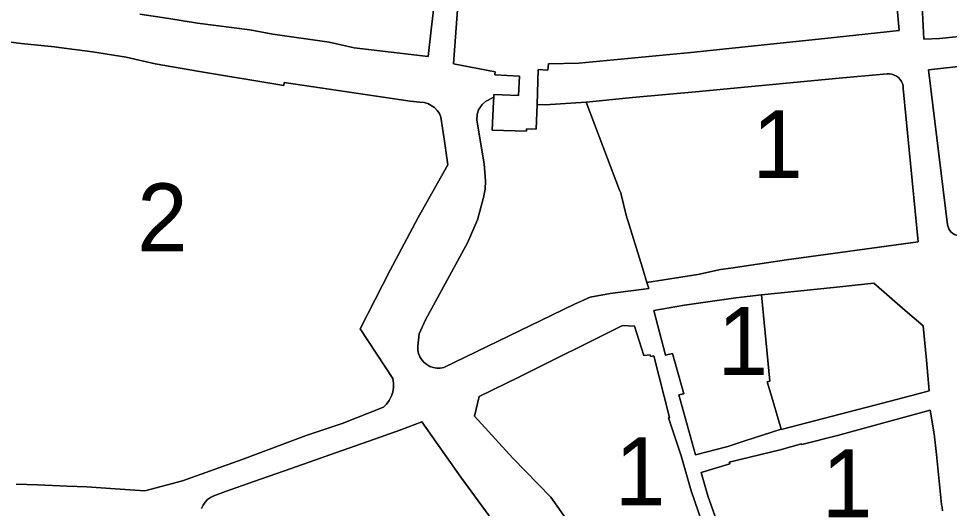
# Model space of a CAD drawing. Extents: x 598968 to 613553, y 4409678 to 4430833.
# Drawn here: x 607867.8 to 608032.3, y 4416180.5 to 4416267.1 of the extents above; entities that cross this region are included whole.
import ezdxf

# ---------------------------------------------------------------- set-up
doc = ezdxf.new("R2010")
doc.units = 0
for name, color, linetype in [('1', 7, 'Continuous'), ('ZONA 1. NUCLI ANTIC', 7, 'Continuous'), ('ZONA 2. CARRERS DE CASES. Cases de trast', 7, 'Continuous')]:
    doc.layers.add(name, color=color, linetype=linetype)

msp = doc.modelspace()

# ---------------------------------------------------------------- linework, layer by layer
at = {"layer": '1'}
for points in [[(608027.5133, 4416268.2287), (608026.6933, 4416283.6685), (608026.0733, 4416291.9484), (608025.3932, 4416300.2683), (608024.9932, 4416306.4182), (608024.7132, 4416311.1681), (608024.3932, 4416316.5981), (608024.6732, 4416317.238), (608025.2132, 4416317.4581), (608030.5231, 4416315.7882), (608038.313, 4416313.2883), (608042.953, 4416311.7984), (608044.683, 4416303.4636), (608046.433, 4416294.9887), (608048.233, 4416286.3588), (608049.443, 4416280.4589), (608052.733, 4416266.2492), (608044.1131, 4416265.129), (608034.0133, 4416263.9789), (608030.5133, 4416263.6288), (608027.7533, 4416263.5187)], [(608056.7931, 4416246.7995), (608060.2531, 4416232.2697), (608054.3931, 4416231.4096), (608034.6234, 4416228.7793), (608034.2642, 4416228.7281), (608033.9014, 4416228.7374), (608033.5453, 4416228.807), (608033.2058, 4416228.9349), (608032.8923, 4416229.1176), (608032.6135, 4416229.3498), (608032.3774, 4416229.6253), (608032.1904, 4416229.9363), (608032.0579, 4416230.2741), (608031.9834, 4416230.6292), (608028.5933, 4416258.0388), (608053.613, 4416260.8392)], [(607959.4144, 4416251.9294), (607959.2749, 4416247.5677), (607957.5247, 4416247.615), (607957.5502, 4416247.2052), (607951.5046, 4416247.4024), (607951.7385, 4416252.4739), (607951.7742, 4416253.2475), (607950.3243, 4416252.4375), (607949.7321, 4416251.912), (607949.0943, 4416251.0075), (607948.8043, 4416250.1375), (607948.7943, 4416249.1375), (607950.0843, 4416241.4176), (607950.3048, 4416238.4184), (607950.2274, 4416236.9437), (607949.9629, 4416235.491), (607948.9111, 4416231.5307), (607947.1255, 4416227.4911), (607943.5844, 4416220.9741), (607939.692, 4416213.8273), (607938.5685, 4416211.3621), (607938.4045, 4416209.7478), (607938.3272, 4416209.1278), (607938.3554, 4416208.5037), (607938.4881, 4416207.8932), (607938.7215, 4416207.3138), (607939.0491, 4416206.7818), (607939.4615, 4416206.3125), (607939.947, 4416205.9193), (607940.4917, 4416205.6133), (607941.0801, 4416205.4034), (607941.6955, 4416205.2953), (607942.3202, 4416205.2923), (607942.9366, 4416205.3946), (607965.8942, 4416216.5782), (607968.7748, 4416217.8584), (607972.3091, 4416218.4833), (607979.1613, 4416219.3586), (607978.8161, 4416220.4703), (607978.804, 4416220.4684), (607978.026, 4416223.0147), (607978.0232, 4416223.0236), (607975.174, 4416232.3482), (607974.2649, 4416236.0407), (607974.204, 4416236.2881), (607974.0102, 4416236.7973), (607968.1041, 4416252.3178), (607960.8641, 4416251.8677)], [(607980.034, 4416215.5185), (607985.454, 4416216.4286), (607994.5539, 4416217.7587), (607999.0838, 4416218.2488), (608011.7888, 4416219.5756), (608018.9086, 4416220.3191), (608024.495, 4416215.5079), (608027.6707, 4416212.7729), (608028.2372, 4416206.7035), (608028.7435, 4416201.2795), (608026.5349, 4416200.7034), (608020.4727, 4416199.1229), (608002.5839, 4416194.4591), (608002.5667, 4416194.5209), (607996.1339, 4416192.429), (607993.114, 4416191.4142), (607987.414, 4416189.9389), (607984.454, 4416200.5787), (607985.374, 4416200.7388), (607983.344, 4416207.8686), (607982.124, 4416207.6186)], [(608002.5667, 4416194.5209), (608002.5839, 4416194.4591), (608020.4727, 4416199.1229), (608026.5349, 4416200.7034), (608028.7435, 4416201.2795), (608028.2372, 4416206.7035), (608027.6707, 4416212.7729), (608024.495, 4416215.5079), (608018.9086, 4416220.3191), (608011.7888, 4416219.5756), (607999.0838, 4416218.2488), (608000.5838, 4416202.989), (608000.0739, 4416202.889), (608000.8901, 4416200.1503)]]:
    msp.add_lwpolyline(points, close=True, dxfattribs=at)
for points in [[(608021.9533, 4416281.4684), (608023.4334, 4416265.0287), (608010.2935, 4416263.5884), (607986.5838, 4416261.1581), (607966.8041, 4416259.2177), (607961.4541, 4416259.1176), (607961.2943, 4416257.9793), (607959.6141, 4416258.1476), (607959.4144, 4416251.9294), (607960.8641, 4416251.8677), (607968.1041, 4416252.3178), (607976.304, 4416253.188), (607988.0438, 4416254.2282), (608012.1835, 4416256.5086), (608021.2834, 4416257.3487), (608021.7136, 4416257.3529), (608022.1388, 4416257.2867), (608022.5473, 4416257.1517), (608022.9283, 4416256.9517), (608023.2714, 4416256.6922), (608023.5673, 4416256.3798), (608023.8081, 4416256.0233), (608023.9874, 4416255.6321), (608024.1001, 4416255.2169), (608024.1434, 4416254.7888), (608026.7935, 4416227.6192), (608003.5237, 4416224.4388), (607993.6739, 4416222.9786), (607991.8595, 4416222.7661), (607987.8039, 4416221.8585), (607978.8161, 4416220.4703), (607979.1613, 4416219.3586), (607972.3091, 4416218.4833), (607968.7748, 4416217.8584), (607965.8942, 4416216.5782), (607942.9366, 4416205.3946), (607942.3202, 4416205.2923), (607941.6955, 4416205.2953), (607941.0801, 4416205.4034), (607940.4917, 4416205.6133), (607939.947, 4416205.9193), (607939.4615, 4416206.3125), (607939.0491, 4416206.7818), (607938.7215, 4416207.3138), (607938.4881, 4416207.8932), (607938.3554, 4416208.5037), (607938.3272, 4416209.1278), (607938.4045, 4416209.7478), (607938.5685, 4416211.3621), (607939.692, 4416213.8273), (607943.5844, 4416220.9741), (607947.1255, 4416227.4911), (607948.9111, 4416231.5307), (607949.9629, 4416235.491), (607950.2274, 4416236.9437), (607950.3048, 4416238.4184), (607950.0843, 4416241.4176), (607948.7943, 4416249.1375), (607948.8043, 4416250.1375), (607949.0943, 4416251.0075), (607949.7321, 4416251.912), (607950.3243, 4416252.4375), (607951.7742, 4416253.2475), (607951.7942, 4416253.6771), (607956.1242, 4416253.5176), (607956.3242, 4416256.9476), (607951.9742, 4416257.1975), (607952.0042, 4416257.7275), (607944.6343, 4416259.1473), (607945.5943, 4416271.9472)], [(607941.2943, 4416270.1371), (607940.6843, 4416265.1172), (607940.1444, 4416260.3972), (607927.0745, 4416261.977), (607922.6945, 4416262.9669), (607912.7347, 4416264.3967), (607908.6648, 4416265.1266), (607899.4149, 4416266.3165), (607894.3199, 4416267.1214), (607889.225, 4416267.9263)], [(607863.6668, 4416263.3157), (607868.2652, 4416262.736), (607874.1452, 4416262.1061), (607874.9497, 4416262.0016), (607880.8451, 4416261.2362), (607886.785, 4416260.3063), (607891.925, 4416259.1064), (607899.7549, 4416257.7466), (607914.6547, 4416255.2869), (607914.7347, 4416255.8269), (607936.9744, 4416252.5073), (607938.6794, 4416252.3723), (607939.4444, 4416252.2773), (607940.1046, 4416252.0827), (607940.722, 4416251.7788), (607941.2788, 4416251.3742), (607941.7586, 4416250.8808), (607942.1476, 4416250.313), (607942.4344, 4416249.6874), (607943.0344, 4416245.4725), (607943.6344, 4416241.2575), (607938.4245, 4416231.9576), (607933.4646, 4416222.6176), (607928.1347, 4416212.2376), (607933.9046, 4416203.4378), (607934.0321, 4416202.6481), (607934.0335, 4416201.8482), (607933.9086, 4416201.0582), (607933.6606, 4416200.2978), (607933.2957, 4416199.5859), (607932.8231, 4416198.9406), (607932.2547, 4416198.3778), (607924.9747, 4416195.5278), (607918.6148, 4416193.3677), (607907.2715, 4416189.132), (607896.7652, 4416185.3374), (607890.1152, 4416183.5873), (607884.8553, 4416183.9372), (607879.8754, 4416184.2771), (607876.3554, 4416184.397), (607871.1255, 4416184.6369), (607867.3855, 4416184.7569)], [(607965.6243, 4416177.1187), (607961.8444, 4416182.4986), (607955.1344, 4416189.3584), (607948.3645, 4416196.8182), (607949.1745, 4416200.3081), (607956.2144, 4416203.7282), (607974.5141, 4416212.8284), (607976.6241, 4416212.7385), (607978.2641, 4416207.5086), (607979.4141, 4416207.6586), (607979.4841, 4416207.3786), (607980.0341, 4416207.4686), (607982.8441, 4416196.5888), (607982.6371, 4416196.5198), (607984.8741, 4416189.8089), (607986.6541, 4416183.589), (607989.1641, 4416176.2291)], [(607992.174, 4416175.4092), (607989.594, 4416182.709), (607988.424, 4416186.829), (607993.474, 4416188.389), (607993.384, 4416188.649), (607997.0118, 4416189.5759), (608002.3539, 4416190.8692), (608006.1521, 4416191.9287), (608006.1938, 4416191.7792), (608012.5037, 4416193.4093), (608021.7736, 4416195.9295), (608028.9135, 4416197.8896), (608029.5935, 4416193.6796), (608030.0335, 4416189.9997), (608030.8736, 4416181.1598), (608031.014, 4416180.6179), (608031.0612, 4416180.06)], [(607900.1134, 4416180.484), (607900.3881, 4416181.0607), (607900.7535, 4416181.5847), (607901.1998, 4416182.0417), (607901.715, 4416182.4193), (607902.2851, 4416182.7075), (607904.3551, 4416183.4675), (607909.365, 4416185.2276), (607914.6249, 4416187.0777), (607919.1548, 4416188.6777), (607923.7948, 4416190.3078), (607929.7047, 4416192.3879), (607935.3446, 4416194.378), (607939.0746, 4416195.778), (607945.9745, 4416186.0382), (607950.9745, 4416179.1584)]]:
    msp.add_lwpolyline(points, dxfattribs=at)
at = {"layer": 'ZONA 1. NUCLI ANTIC'}
for points in [[(608030.5133, 4416263.6288), (608034.0133, 4416263.9789), (608044.1131, 4416265.129), (608052.733, 4416266.2492), (608049.443, 4416280.4589), (608048.233, 4416286.3588), (608046.433, 4416294.9887), (608044.683, 4416303.4636), (608042.953, 4416311.7984), (608038.313, 4416313.2883), (608030.5231, 4416315.7882), (608025.2132, 4416317.4581), (608024.6732, 4416317.238), (608024.3932, 4416316.5981), (608024.7132, 4416311.1681), (608024.9932, 4416306.4182), (608025.3932, 4416300.2683), (608026.0733, 4416291.9484), (608026.6933, 4416283.6685), (608027.5133, 4416268.2287), (608027.7533, 4416263.5187)], [(608034.6234, 4416228.7793), (608054.3931, 4416231.4096), (608060.2531, 4416232.2697), (608056.7931, 4416246.7995), (608053.613, 4416260.8392), (608028.5933, 4416258.0388), (608031.9834, 4416230.6292), (608032.0579, 4416230.2741), (608032.1904, 4416229.9363), (608032.3774, 4416229.6253), (608032.6135, 4416229.3498), (608032.8923, 4416229.1176), (608033.2058, 4416228.9349), (608033.5453, 4416228.807), (608033.9014, 4416228.7374), (608034.2642, 4416228.7281)], [(607978.8161, 4416220.4703), (607987.8039, 4416221.8585), (607991.8595, 4416222.7661), (607993.6739, 4416222.9786), (608003.5237, 4416224.4388), (608026.7935, 4416227.6192), (608024.1434, 4416254.7888), (608024.1001, 4416255.2169), (608023.9874, 4416255.6321), (608023.8081, 4416256.0233), (608023.5673, 4416256.3798), (608023.2714, 4416256.6922), (608022.9283, 4416256.9517), (608022.5473, 4416257.1517), (608022.1388, 4416257.2867), (608021.7136, 4416257.3529), (608021.2834, 4416257.3487), (608012.1835, 4416256.5086), (607988.0438, 4416254.2282), (607976.304, 4416253.188), (607968.1041, 4416252.3178), (607974.0102, 4416236.7973), (607974.204, 4416236.2881), (607974.2649, 4416236.0407), (607975.174, 4416232.3482), (607978.0232, 4416223.0236), (607978.026, 4416223.0147), (607978.804, 4416220.4684)], [(608002.5667, 4416194.5209), (608000.8901, 4416200.1503), (608000.0739, 4416202.889), (608000.5838, 4416202.989), (607999.0838, 4416218.2488), (607994.5539, 4416217.7587), (607985.454, 4416216.4286), (607980.034, 4416215.5185), (607982.124, 4416207.6186), (607983.344, 4416207.8686), (607985.374, 4416200.7388), (607984.454, 4416200.5787), (607987.414, 4416189.9389), (607993.114, 4416191.4142), (607996.1339, 4416192.429)]]:
    msp.add_lwpolyline(points, close=True, dxfattribs=at)
for points in [[(607945.5943, 4416271.9472), (607944.6343, 4416259.1473), (607952.0042, 4416257.7275), (607951.9742, 4416257.1975), (607956.3242, 4416256.9476), (607956.1242, 4416253.5176), (607951.7942, 4416253.6771), (607951.7742, 4416253.2475), (607951.7385, 4416252.4739), (607951.5046, 4416247.4024), (607957.5502, 4416247.2052), (607957.5247, 4416247.615), (607959.2749, 4416247.5677), (607959.4144, 4416251.9294), (607959.6141, 4416258.1476), (607961.2943, 4416257.9793), (607961.4541, 4416259.1176), (607966.8041, 4416259.2177), (607986.5838, 4416261.1581), (608010.2935, 4416263.5884), (608023.4334, 4416265.0287), (608021.9533, 4416281.4684)], [(607989.1641, 4416176.2291), (607986.6541, 4416183.589), (607984.8741, 4416189.8089), (607982.6371, 4416196.5198), (607982.8441, 4416196.5888), (607980.0341, 4416207.4686), (607979.4841, 4416207.3786), (607979.4141, 4416207.6586), (607978.2641, 4416207.5086), (607976.6241, 4416212.7385), (607974.5141, 4416212.8284), (607956.2144, 4416203.7282), (607949.1745, 4416200.3081), (607948.3645, 4416196.8182), (607955.1344, 4416189.3584), (607961.8444, 4416182.4986), (607965.6243, 4416177.1187)], [(608031.0612, 4416180.06), (608031.014, 4416180.6179), (608030.8736, 4416181.1598), (608030.0335, 4416189.9997), (608029.5935, 4416193.6796), (608028.9135, 4416197.8896), (608021.7736, 4416195.9295), (608012.5037, 4416193.4093), (608006.1938, 4416191.7792), (608006.1521, 4416191.9287), (608002.3539, 4416190.8692), (607997.0118, 4416189.5759), (607993.384, 4416188.649), (607993.474, 4416188.389), (607988.424, 4416186.829), (607989.594, 4416182.709), (607992.174, 4416175.4092)]]:
    msp.add_lwpolyline(points, dxfattribs=at)
at = {"layer": 'ZONA 2. CARRERS DE CASES. Cases de trast'}
for points in [[(607889.225, 4416267.9263), (607894.3199, 4416267.1214), (607899.4149, 4416266.3165), (607908.6648, 4416265.1266), (607912.7347, 4416264.3967), (607922.6945, 4416262.9669), (607927.0745, 4416261.977), (607940.1444, 4416260.3972), (607940.6843, 4416265.1172), (607941.2943, 4416270.1371)], [(607867.3855, 4416184.7569), (607871.1255, 4416184.6369), (607876.3554, 4416184.397), (607879.8754, 4416184.2771), (607884.8553, 4416183.9372), (607890.1152, 4416183.5873), (607896.7652, 4416185.3374), (607907.2715, 4416189.132), (607918.6148, 4416193.3677), (607924.9747, 4416195.5278), (607932.2547, 4416198.3778), (607932.8231, 4416198.9406), (607933.2957, 4416199.5859), (607933.6606, 4416200.2978), (607933.9086, 4416201.0582), (607934.0335, 4416201.8482), (607934.0321, 4416202.6481), (607933.9046, 4416203.4378), (607928.1347, 4416212.2376), (607933.4646, 4416222.6176), (607938.4245, 4416231.9576), (607943.6344, 4416241.2575), (607943.0344, 4416245.4725), (607942.4344, 4416249.6874), (607942.1476, 4416250.313), (607941.7586, 4416250.8808), (607941.2788, 4416251.3742), (607940.722, 4416251.7788), (607940.1046, 4416252.0827), (607939.4444, 4416252.2773), (607938.6794, 4416252.3723), (607936.9744, 4416252.5073), (607914.7347, 4416255.8269), (607914.6547, 4416255.2869), (607899.7549, 4416257.7466), (607891.925, 4416259.1064), (607886.785, 4416260.3063), (607880.8451, 4416261.2362), (607874.9497, 4416262.0016), (607874.1452, 4416262.1061), (607868.2652, 4416262.736), (607863.6668, 4416263.3157)], [(607950.9745, 4416179.1584), (607945.9745, 4416186.0382), (607939.0746, 4416195.778), (607935.3446, 4416194.378), (607929.7047, 4416192.3879), (607923.7948, 4416190.3078), (607919.1548, 4416188.6777), (607914.6249, 4416187.0777), (607909.365, 4416185.2276), (607904.3551, 4416183.4675), (607902.2851, 4416182.7075), (607901.715, 4416182.4193), (607901.1998, 4416182.0417), (607900.7535, 4416181.5847), (607900.3881, 4416181.0607), (607900.1134, 4416180.484)]]:
    msp.add_lwpolyline(points, dxfattribs=at)

# ---------------------------------------------------------------- texts
at = {"layer": 'ZONA 1. NUCLI ANTIC'}
for p in [(607997.4488, 4416238.9106), (607991.3004, 4416204.0939), (607973.1593, 4416181.0339), (608009.7426, 4416178.9295)]:
    msp.add_text('1', height=12, dxfattribs=at).set_placement(p)
at = {"layer": 'ZONA 2. CARRERS DE CASES. Cases de trast'}
msp.add_text('2', height=12, dxfattribs=at).set_placement((607888.755, 4416225.9713))

doc.saveas('drawing.dxf')
